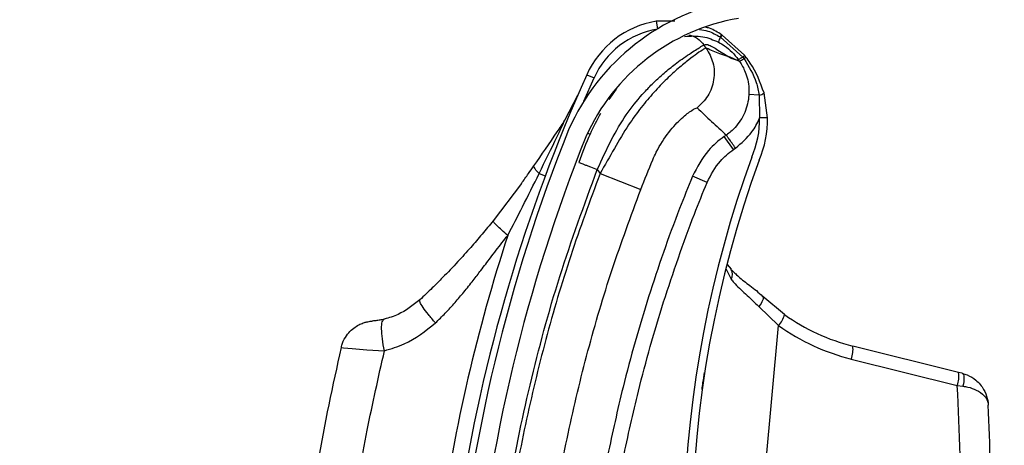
# Model space of a CAD drawing. Header units: inches. Extents: x 170 to 284, y 215 to 248.
# Tile 492 of 656: x 210.7682 to 210.8956, y 224.7113 to 224.7663. Entities that reach past the tile are written whole.
import ezdxf

# ---------------------------------------------------------------- set-up
doc = ezdxf.new("R2010")
doc.units = ezdxf.units.IN
doc.header["$LTSCALE"] = 0.25
doc.header["$MEASUREMENT"] = 0
doc.layers.add('RH FRONT OF HOOD', color=7, linetype='Continuous')
pattern_1 = [(45, (200.7563139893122, 218.4993357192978), (-0.03026527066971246, 0.03026527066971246), [])]

msp = doc.modelspace()

# ---------------------------------------------------------------- hatches: boundary and pattern name
at = {"layer": 'RH FRONT OF HOOD'}
h = msp.add_hatch(dxfattribs=at)
h.set_pattern_fill('ANSI31', color=256, scale=0.34241245, angle=2.8e-322, style=0)
h.set_pattern_definition([(45, (200.7896657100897, 218.4993357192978), (-0.03026527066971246, 0.03026527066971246), [])])
edge = h.paths.add_edge_path(flags=0)
edge.add_arc((211.0763061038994, 224.3915581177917), 0.021400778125, 89.9999999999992, 390.52248781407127, ccw=False)
edge.add_line((211.0763061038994, 224.4129588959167), (211.1490687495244, 224.4129588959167))
edge.add_arc((211.1490687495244, 224.8238538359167), 0.4108949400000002, 270, 450.0000000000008)
edge.add_line((211.1490687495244, 225.2347487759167), (210.6654111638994, 225.2347487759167))
edge.add_arc((210.6654111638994, 225.2390289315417), 0.004280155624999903, 180.0000000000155, 269.9999999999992, ccw=False)
edge.add_line((210.6611310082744, 225.2390289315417), (210.6611310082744, 225.2818304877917))
edge.add_arc((210.6654111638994, 225.2818304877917), 0.004280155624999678, 360, 540, ccw=False)
edge.add_line((210.6696913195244, 225.2818304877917), (210.6696913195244, 225.2390289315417))
edge.add_line((210.6696913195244, 225.2390289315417), (210.6664589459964, 225.2390289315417))
edge.add_line((210.6664589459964, 225.2390289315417), (210.6664589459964, 225.2818304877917))
edge.add_arc((210.6654111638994, 225.2818304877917), 0.001047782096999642, 360, 540.0000000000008)
edge.add_line((210.6643633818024, 225.2818304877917), (210.6643633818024, 225.2390289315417))
edge.add_arc((210.6654111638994, 225.2390289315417), 0.001047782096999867, 180, 270)
edge.add_line((210.6654111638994, 225.2379811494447), (211.1490687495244, 225.2379811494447))
edge.add_arc((211.1490687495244, 224.8238538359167), 0.4141273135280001, 269.9999999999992, 450, ccw=False)
edge.add_line((211.1490687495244, 224.4097265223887), (211.0763061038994, 224.4097265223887))
edge.add_arc((211.0763061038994, 224.3915581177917), 0.018168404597, 450.0000000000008, 750.5224878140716)
edge.add_arc((211.0910543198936, 224.4002532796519), 0.001047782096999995, 390.5224878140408, 495.0000000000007)
edge.add_line((211.0903134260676, 224.4009941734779), (211.0816182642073, 224.3922990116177))
edge.add_line((211.0816182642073, 224.3922990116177), (211.0793326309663, 224.3945846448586))
edge.add_line((211.0793326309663, 224.3945846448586), (211.0880277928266, 224.4032798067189))
edge.add_arc((211.0910543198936, 224.4002532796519), 0.004280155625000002, 390.522487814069, 495.0000000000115, ccw=False)
h = msp.add_hatch(dxfattribs=at)
h.set_pattern_fill('ANSI31', color=256, scale=0.34241245, style=0)
h.set_pattern_definition(pattern_1)
edge = h.paths.add_edge_path(flags=0)
edge.add_line((211.1157170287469, 225.2304686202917), (210.7733045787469, 225.2304686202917))
edge.add_line((210.7733045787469, 225.2304686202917), (210.7733045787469, 225.2347487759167))
edge.add_line((210.7733045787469, 225.2347487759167), (211.1157170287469, 225.2347487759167))
edge.add_arc((211.1157170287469, 224.8238538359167), 0.4108949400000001, 269.9999999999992, 450, ccw=False)
edge.add_line((211.1157170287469, 224.4129588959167), (211.0429543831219, 224.4129588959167))
edge.add_line((211.0429543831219, 224.4129588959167), (211.0429543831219, 224.4172390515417))
edge.add_line((211.0429543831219, 224.4172390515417), (211.1157170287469, 224.4172390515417))
edge.add_arc((211.1157170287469, 224.8238538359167), 0.406614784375, 270, 450.0000000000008)
h = msp.add_hatch(dxfattribs=at)
h.set_pattern_fill('ANSI31', color=256, scale=0.34241245, angle=2.8e-322, style=0)
h.set_pattern_definition(pattern_1)
edge = h.paths.add_edge_path(flags=0)
edge.add_arc((210.8466826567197, 224.5981399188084), 0.001712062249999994, 444.6973270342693, 466.907747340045)
edge.add_line((210.846184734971, 224.5997779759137), (210.8454826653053, 224.6020876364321))
edge.add_arc((210.8466826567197, 224.5981399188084), 0.004126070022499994, 444.69732703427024, 466.9077473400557, ccw=False)
edge.add_arc((210.8458598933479, 224.5892752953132), 0.01302879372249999, 396.1734944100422, 444.6973270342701, ccw=False)
edge.add_arc((210.8413410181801, 224.586530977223), 0.01830194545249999, 354.69732703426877, 394.7587000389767, ccw=False)
edge.add_arc((210.8478531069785, 224.5859265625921), 0.01176186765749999, 286.83818472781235, 354.69732703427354, ccw=False)
edge.add_arc((210.8458693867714, 224.5893775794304), 0.01566536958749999, 229.9543950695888, 290.12812684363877, ccw=False)
edge.add_arc((210.8518358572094, 224.5969738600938), 0.02532140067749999, 207.5515752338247, 230.6782603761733, ccw=False)
edge.add_arc((210.8431327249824, 224.5913853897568), 0.01504902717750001, 166.8530453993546, 204.011976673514, ccw=False)
edge.add_arc((210.8553856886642, 224.5889069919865), 0.02754708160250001, 448.00583017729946, 527.6299007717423, ccw=False)
edge.add_arc((210.8554820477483, 224.6251434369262), 0.008748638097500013, 275.6559459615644, 422.6387592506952)
edge.add_arc((210.8810192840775, 224.685394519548), 0.05672062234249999, 174.2679627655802, 247.7072267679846, ccw=False)
edge.add_arc((211.0387841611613, 224.6719552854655), 0.2150521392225, 518.1233546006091, 534.9033806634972, ccw=False)
edge.add_arc((210.8655951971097, 224.7404032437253), 0.02884824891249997, 459.8561705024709, 516.1110838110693, ccw=False)
edge.add_arc((210.8533842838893, 224.7963173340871), 0.0284373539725, 284.8179209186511, 338.4163946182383)
edge.add_arc((210.8657837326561, 224.7909711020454), 0.01494630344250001, 339.9887678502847, 395.2445191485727)
edge.add_arc((210.8622065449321, 224.7894805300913), 0.0187470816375, 392.6552015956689, 426.1369430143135)
edge.add_arc((210.8648688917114, 224.7940821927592), 0.0134739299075, 428.5748844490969, 466.9709727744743)
edge.add_arc((210.862960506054, 224.8013089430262), 0.006011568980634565, 469.6798596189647, 490.4149006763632)
edge.add_arc((210.8720407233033, 224.793175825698), 0.01816498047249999, 495.5965871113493, 534.6973270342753)
edge.add_arc((210.8648467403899, 224.7938435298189), 0.01094007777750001, 534.6973270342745, 624.6973270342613)
edge.add_arc((210.8640081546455, 224.7848084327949), 0.001866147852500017, 264.6973270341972, 280.3395734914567)
edge.add_line((210.86434309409, 224.7829725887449), (210.8647763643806, 224.7805977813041))
edge.add_arc((210.8640081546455, 224.7848084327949), 0.004280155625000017, 264.6973270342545, 280.3395734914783, ccw=False)
edge.add_arc((210.8648467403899, 224.7938435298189), 0.01335408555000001, 174.697327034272, 264.69732703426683, ccw=False)
edge.add_arc((210.8720407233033, 224.793175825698), 0.020578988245, 495.30868534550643, 534.6973270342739, ccw=False)
edge.add_arc((210.862960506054, 224.8013089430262), 0.008425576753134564, 469.27499422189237, 491.1970379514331, ccw=False)
edge.add_arc((210.8648688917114, 224.7940821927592), 0.01588793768, 428.3876292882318, 467.16790772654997, ccw=False)
edge.add_arc((210.8622065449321, 224.7894805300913), 0.02116108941, 392.8018578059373, 426.2744987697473, ccw=False)
edge.add_arc((210.8657837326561, 224.7909711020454), 0.01736031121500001, 339.8775751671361, 395.06318035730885, ccw=False)
edge.add_arc((210.8533842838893, 224.7963173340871), 0.030851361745, 284.61548432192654, 338.4768646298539, ccw=False)
edge.add_arc((210.8655951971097, 224.7404032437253), 0.02643424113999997, 459.6390365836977, 516.0209401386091)
edge.add_arc((211.0387841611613, 224.6719552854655), 0.21263813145, 518.1349954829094, 534.9070165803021)
edge.add_arc((210.8810192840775, 224.685394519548), 0.05430661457, 534.2539536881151, 607.8118618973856)
edge.add_arc((210.8554820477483, 224.6251434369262), 0.01116264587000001, 274.7583659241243, 423.2264142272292, ccw=False)
edge.add_arc((210.8553856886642, 224.5889069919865), 0.02513307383, 447.6687272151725, 527.6679848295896)
edge.add_arc((210.8431327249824, 224.5913853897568), 0.01263501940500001, 526.7803743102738, 563.6800238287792)
edge.add_arc((210.8518358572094, 224.5969738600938), 0.022907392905, 207.7416333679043, 230.7170422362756)
edge.add_arc((210.8458693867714, 224.5893775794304), 0.01325136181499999, 229.8895674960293, 290.4325768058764)
edge.add_arc((210.8478531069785, 224.5859265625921), 0.009347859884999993, 286.4198511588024, 354.6973270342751)
edge.add_arc((210.8413410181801, 224.586530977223), 0.01588793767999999, 354.6973270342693, 394.6495059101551)
edge.add_arc((210.8458598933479, 224.5892752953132), 0.01061478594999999, 396.3318283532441, 444.6973270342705)

# ---------------------------------------------------------------- linework, layer by layer
for p, q in [((210.8529447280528, 224.7661185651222), (210.8505325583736, 224.7660918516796)), ((210.8505325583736, 224.7660918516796), (210.8506959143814, 224.765106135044)), ((210.8587846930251, 224.7640647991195), (210.8587856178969, 224.7640642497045)), ((210.8587856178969, 224.7640642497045), (210.8588447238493, 224.7640288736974)), ((210.8588447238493, 224.7640288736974), (210.8588455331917, 224.7640283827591)), ((210.8588455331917, 224.7640283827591), (210.861724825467, 224.7614669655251)), ((210.8589929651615, 224.7643366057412), (210.858992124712, 224.7643371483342)), ((210.8590512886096, 224.7642987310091), (210.8589929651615, 224.7643366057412)), ((210.8590521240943, 224.7642981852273), (210.8590512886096, 224.7642987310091)), ((210.8619653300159, 224.7616941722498), (210.8590521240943, 224.7642981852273)), ((210.8570194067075, 224.7626196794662), (210.8567111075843, 224.7630614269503)), ((210.8585978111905, 224.7633916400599), (210.8585985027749, 224.7633912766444)), ((210.8613145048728, 224.7608995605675), (210.8604178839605, 224.7613167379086)), ((210.861724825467, 224.7614669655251), (210.8618952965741, 224.7612446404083)), ((210.8411805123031, 224.7557702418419), (210.8424984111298, 224.7587619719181)), ((210.8415615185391, 224.7591832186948), (210.8424984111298, 224.7587619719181)), ((210.8453413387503, 224.7573348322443), (210.8444180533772, 224.7559755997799)), ((210.838737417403, 224.753303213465), (210.8403996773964, 224.7565525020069)), ((210.8638566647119, 224.7565381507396), (210.8625241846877, 224.7566124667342)), ((210.8638566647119, 224.7565381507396), (210.8639183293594, 224.7536081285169)), ((210.8649454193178, 224.7536255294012), (210.864488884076, 224.756828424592)), ((210.8649454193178, 224.7536255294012), (210.8639183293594, 224.7536081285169)), ((210.8416667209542, 224.7516369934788), (210.8419843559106, 224.7515062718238)), ((210.8596142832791, 224.7513904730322), (210.8593479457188, 224.751204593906)), ((210.8605230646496, 224.7495208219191), (210.8593479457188, 224.751204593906)), ((210.8605230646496, 224.7495208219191), (210.8607894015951, 224.7497067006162)), ((210.8353997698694, 224.7464169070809), (210.8361942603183, 224.7461204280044)), ((210.8429177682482, 224.7469325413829), (210.8432837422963, 224.7464081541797)), ((210.8432837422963, 224.7464081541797), (210.8485475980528, 224.7443648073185)), ((210.8571198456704, 224.7452773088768), (210.8552210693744, 224.7460587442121)), ((210.8331029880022, 224.7451283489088), (210.8294566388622, 224.7403182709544)), ((210.8597146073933, 224.7346622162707), (210.860253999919, 224.7340520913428)), ((210.8595554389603, 224.7341417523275), (210.8602330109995, 224.7327680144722)), ((210.8671474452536, 224.7281887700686), (210.8643111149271, 224.7305282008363)), ((210.8638018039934, 224.7292254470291), (210.8663766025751, 224.7267736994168)), ((210.8603306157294, 224.6616329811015), (210.8663766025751, 224.7267736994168)), ((210.8896519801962, 224.7207231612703), (210.8759606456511, 224.7241311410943)), ((210.8757696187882, 224.7224491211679), (210.8894609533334, 224.7190411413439)), ((210.890115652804, 224.7206077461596), (210.8896519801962, 224.7207231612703)), ((210.8894609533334, 224.7190411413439), (210.8902087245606, 224.7189446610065))]:
    msp.add_line(p, q, dxfattribs=at)
at = {"layer": 'RH FRONT OF HOOD', "flags": 128}
for points in [[(210.8643111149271, 224.7305282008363), (210.864360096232, 224.7304492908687), (210.864375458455, 224.7303386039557), (210.8643567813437, 224.730199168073), (210.8643045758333, 224.7300347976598), (210.8642202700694, 224.7298499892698), (210.8641061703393, 224.7296497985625), (210.8639653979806, 224.7294397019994), (210.8638018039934, 224.7292254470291)], [(210.8098194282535, 224.7239266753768), (210.8101161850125, 224.7238994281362), (210.8112296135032, 224.7237954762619), (210.8131186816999, 224.7236485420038), (210.8153967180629, 224.7235266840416), (210.8153967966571, 224.723526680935), (210.8153967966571, 224.723526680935)], [(210.890115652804, 224.7206077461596), (210.8901976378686, 224.7205564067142), (210.8902622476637, 224.7204486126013), (210.8903072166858, 224.7202881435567), (210.8903309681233, 224.7200806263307), (210.8903326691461, 224.7198333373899), (210.8903122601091, 224.7195549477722), (210.8902704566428, 224.7192552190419), (210.8902087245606, 224.7189446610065)]]:
    msp.add_lwpolyline(points, dxfattribs=at)
at = {"layer": 'RH FRONT OF HOOD'}
for centre, radius, start, end in [((210.8655951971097, 224.7404032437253), 0.02884824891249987, 99.85617050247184, 156.1110838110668), ((210.8655951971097, 224.7404032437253), 0.02643424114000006, 99.63903658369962, 156.0209401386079), ((210.8524919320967, 224.7542686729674), 0.01198443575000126, 99.40971243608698, 155.7903057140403), ((210.8524919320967, 224.7542686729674), 0.01095719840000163, 99.40971243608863, 155.7903057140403), ((210.8607965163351, 224.7629061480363), 0.002251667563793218, 150.0912822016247, 167.5484228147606), ((210.8607989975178, 224.7629045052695), 0.002253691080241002, 150.0870920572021, 167.5264726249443), ((210.8601252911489, 224.7632589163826), 0.001564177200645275, 136.4230212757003, 148.9883790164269), ((210.8601295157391, 224.7632562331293), 0.001568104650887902, 136.4515936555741, 148.9836736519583), ((210.8602223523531, 224.7631883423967), 0.001613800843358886, 136.5234197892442, 148.6114164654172), ((210.8602215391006, 224.7631887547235), 0.001611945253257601, 136.5078097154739, 148.6087849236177), ((211.038621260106, 224.6705809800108), 0.2160622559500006, 155.7903057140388, 171.2570491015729), ((210.8636268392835, 224.7578723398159), 0.001353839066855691, 279.7737668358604, 309.5492284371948), ((210.8519356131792, 224.7534051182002), 0.01198443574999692, 336.0384245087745, 0.9706081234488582), ((210.8519356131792, 224.7534051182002), 0.01301167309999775, 336.1998852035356, 0.9706081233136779), ((211.0387841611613, 224.6719552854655), 0.2150521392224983, 158.1233546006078, 174.903380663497), ((211.0387841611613, 224.6719552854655), 0.2126381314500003, 158.1349954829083, 174.9070165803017), ((211.0006347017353, 224.6985052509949), 0.1465525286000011, 160.0379454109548, 196.7159020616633), ((211.0006347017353, 224.6985052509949), 0.1455252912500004, 160.0517516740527, 198.56787730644), ((211.038621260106, 224.6705809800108), 0.2180957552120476, 161.8765502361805, 171.950900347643), ((210.859296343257, 224.7333862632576), 0.001122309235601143, 326.5731404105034, 34.64416164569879), ((210.8636614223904, 224.7291702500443), 0.003621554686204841, 318.5668035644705, 344.2755833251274), ((210.882246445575, 224.7493839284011), 0.02602334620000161, 234.5347002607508, 256.0222754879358), ((210.8824689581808, 224.7493632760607), 0.02773540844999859, 234.5347002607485, 256.0222754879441), ((210.8725723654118, 224.723664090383), 0.003420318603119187, 339.1930064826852, 7.848363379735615), ((210.8862636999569, 224.720256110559), 0.003420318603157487, 339.1930064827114, 7.848363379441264), ((210.6758752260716, 224.7056073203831), 0.2140077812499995, 358.7794825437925, 3.598970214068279), ((210.6752966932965, 224.7056610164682), 0.2184591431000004, 358.7794825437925, 2.846357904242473)]:
    msp.add_arc(centre, radius, start, end, dxfattribs=at)
for points, knots in [([(210.8561472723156, 224.7650335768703), (210.856513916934, 224.7649780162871), (210.8574533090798, 224.7648356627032), (210.8582804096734, 224.7643567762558), (210.8587846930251, 224.7640647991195)], [0, 0, 0, 0, 0.3902998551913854, 1, 1, 1, 1]), ([(210.858992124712, 224.7643371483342), (210.8584952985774, 224.7646626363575), (210.8578412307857, 224.7650911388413), (210.8570939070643, 224.7652887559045), (210.8569142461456, 224.7653362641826)], [0, 0, 0, 0, 0.7595942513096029, 1, 1, 1, 1]), ([(210.8541883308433, 224.7641394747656), (210.8549877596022, 224.764189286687), (210.8565207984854, 224.7642848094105), (210.857925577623, 224.7636807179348), (210.8585978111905, 224.7633916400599)], [0, 0, 0, 0, 0.521466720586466, 1, 1, 1, 1]), ([(210.8547807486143, 224.7643155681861), (210.8549674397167, 224.7642698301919), (210.8553557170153, 224.7641747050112), (210.8560615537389, 224.763805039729), (210.8564552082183, 224.7633543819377), (210.8567111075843, 224.7630614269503)], [0, 0, 0, 0, 0.2447599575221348, 0.5090480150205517, 1, 1, 1, 1]), ([(210.8429177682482, 224.7469325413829), (210.8435169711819, 224.748239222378), (210.8446481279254, 224.7507059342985), (210.8465792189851, 224.7540326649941), (210.8483976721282, 224.7562861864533), (210.849881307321, 224.7578585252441), (210.8508886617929, 224.7588128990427), (210.8517534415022, 224.7595646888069), (210.8524803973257, 224.7601599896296), (210.8532862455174, 224.7607832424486), (210.8541835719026, 224.7614287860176), (210.8553919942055, 224.762228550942), (210.8564480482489, 224.7628937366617), (210.8566286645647, 224.7630088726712), (210.8567111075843, 224.7630614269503)], [0, 0, 0, 0, 0.1307156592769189, 0.2467609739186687, 0.3577928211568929, 0.4170971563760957, 0.4791482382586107, 0.5177152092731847, 0.559089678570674, 0.6032945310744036, 0.6633484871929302, 0.7353692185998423, 0.8792082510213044, 1, 1, 1, 1]), ([(210.8570194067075, 224.7626196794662), (210.8569374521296, 224.7625954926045), (210.8567708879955, 224.7625463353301), (210.8559285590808, 224.7620031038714), (210.8547849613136, 224.7611620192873), (210.853447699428, 224.7600673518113), (210.8519030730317, 224.7586581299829), (210.8502646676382, 224.756967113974), (210.8485836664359, 224.7549787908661), (210.8468257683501, 224.7525764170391), (210.8451114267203, 224.7496459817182), (210.8438981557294, 224.7474966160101), (210.8432837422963, 224.7464081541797)], [0, 0, 0, 0, 0.1094013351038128, 0.2223468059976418, 0.3151791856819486, 0.4102231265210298, 0.5012749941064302, 0.5946006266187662, 0.6834485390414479, 0.774533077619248, 0.8858211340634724, 1, 1, 1, 1]), ([(210.8570194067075, 224.7626196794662), (210.8573537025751, 224.7620103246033), (210.858048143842, 224.7607444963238), (210.8581002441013, 224.7585050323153), (210.8573735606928, 224.7563857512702), (210.8563288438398, 224.7553883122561), (210.8558259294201, 224.7549081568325)], [0, 0, 0, 0, 0.2406941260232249, 0.4999999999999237, 0.7593058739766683, 1, 1, 1, 1]), ([(210.8567111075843, 224.7630614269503), (210.856821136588, 224.7630910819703), (210.8570521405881, 224.7631533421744), (210.857633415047, 224.7629045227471), (210.8583526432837, 224.7624882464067), (210.8591102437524, 224.7620019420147), (210.8598666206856, 224.7615228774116), (210.8602741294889, 224.7613262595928), (210.860480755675, 224.7612265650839)], [0, 0, 0, 0, 0.1574760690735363, 0.330618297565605, 0.4911886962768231, 0.6742546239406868, 0.834831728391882, 1, 1, 1, 1]), ([(210.8604178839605, 224.7613167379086), (210.8602134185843, 224.7613941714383), (210.8596495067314, 224.7616077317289), (210.8586051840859, 224.7619151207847), (210.8576206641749, 224.7623525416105), (210.8570194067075, 224.7626196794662)], [0, 0, 0, 0, 0.1812946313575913, 0.50000735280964, 1, 1, 1, 1]), ([(210.8585985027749, 224.7633912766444), (210.8588650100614, 224.7632377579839), (210.8598497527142, 224.7626705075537), (210.8606693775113, 224.7618257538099), (210.8611429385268, 224.761145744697), (210.8611429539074, 224.7611457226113)], [0, 0, 0, 0, 0.2706300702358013, 0.9999763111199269, 1, 1, 1, 1]), ([(210.860480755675, 224.7612265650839), (210.8605715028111, 224.7611923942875), (210.8607539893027, 224.761123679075), (210.8609792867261, 224.7610902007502), (210.8610883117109, 224.7611274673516), (210.8611427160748, 224.7611460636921)], [0, 0, 0, 0, 0.3313600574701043, 0.6663431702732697, 0.9999999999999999, 0.9999999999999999, 0.9999999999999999, 0.9999999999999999]), ([(210.861724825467, 224.7614669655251), (210.8617037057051, 224.7614536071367), (210.86157679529, 224.7613733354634), (210.861380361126, 224.7612540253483), (210.861195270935, 224.7611525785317), (210.8611603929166, 224.7611480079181), (210.8611429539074, 224.7611457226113)], [0, 0, 0, 0, 0.06239373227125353, 0.3749291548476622, 0.6874645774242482, 1, 1, 1, 1]), ([(210.8618952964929, 224.7612446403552), (210.8618739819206, 224.7612307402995), (210.8617459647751, 224.761147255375), (210.8615483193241, 224.7610219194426), (210.8613635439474, 224.7609126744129), (210.8613308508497, 224.7609039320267), (210.8613145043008, 224.7608995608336)], [0, 0, 0, 0, 0.06242876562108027, 0.3749525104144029, 0.6874762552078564, 1, 1, 1, 1]), ([(210.8618955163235, 224.7612443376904), (210.8625149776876, 224.7602546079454), (210.8634363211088, 224.7587825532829), (210.8637529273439, 224.7570920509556), (210.8638566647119, 224.7565381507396)], [0, 0, 0, 0, 0.6723457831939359, 1, 1, 1, 1]), ([(210.8621499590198, 224.7614655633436), (210.8621499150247, 224.7614656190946), (210.8620892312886, 224.7615425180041), (210.8620272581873, 224.7616183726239), (210.8619653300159, 224.7616941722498)], [0, 0, 0, 0, 0.0007249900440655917, 1, 1, 1, 1]), ([(210.864488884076, 224.756828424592), (210.8639979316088, 224.7581752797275), (210.8633970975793, 224.7598235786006), (210.8623427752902, 224.7612117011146), (210.8621499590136, 224.7614655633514)], [0, 0, 0, 0, 0.8171182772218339, 1, 1, 1, 1]), ([(210.861142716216, 224.7611460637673), (210.8611854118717, 224.761084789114), (210.8612426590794, 224.7610026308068), (210.8612999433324, 224.7609204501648), (210.8613145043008, 224.7608995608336)], [0, 0, 0, 0, 0.7458120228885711, 1, 1, 1, 1]), ([(210.8613117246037, 224.7609035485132), (210.8613117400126, 224.7609035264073), (210.8616086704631, 224.7604775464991), (210.8621942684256, 224.7593849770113), (210.862547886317, 224.757886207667), (210.8625293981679, 224.7568926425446), (210.8625241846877, 224.7566124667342)], [0, 0, 0, 0, 1.782673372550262e-05, 0.343520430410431, 0.8148790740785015, 1, 1, 1, 1]), ([(210.8625241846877, 224.7566124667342), (210.8625228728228, 224.7565901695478), (210.862476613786, 224.7558039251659), (210.8621077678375, 224.7542598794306), (210.8609865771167, 224.7525194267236), (210.8600254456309, 224.7516775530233), (210.8596141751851, 224.7513903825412), (210.8596141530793, 224.7513903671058)], [0, 0, 0, 0, 0.01087401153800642, 0.3834398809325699, 0.755811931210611, 0.9999868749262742, 1, 1, 1, 1]), ([(210.8500854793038, 224.7481722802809), (210.8500854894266, 224.7481723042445), (210.8502320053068, 224.7485191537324), (210.8508592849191, 224.7498731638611), (210.8522324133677, 224.7519578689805), (210.8539365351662, 224.7537111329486), (210.8553881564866, 224.7547932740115), (210.8556698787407, 224.7548672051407), (210.8558259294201, 224.7549081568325)], [0, 0, 0, 0, 4.497367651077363e-06, 0.06509473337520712, 0.2616701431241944, 0.4753105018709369, 0.7093656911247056, 1, 1, 1, 1]), ([(210.8558259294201, 224.7549081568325), (210.8564473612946, 224.7543190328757), (210.8576902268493, 224.7531407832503), (210.8589728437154, 224.7519738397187), (210.8596141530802, 224.7513903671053)], [0, 0, 0, 0, 0.4999992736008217, 1, 1, 1, 1]), ([(210.843321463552, 224.7541958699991), (210.8428638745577, 224.7533165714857), (210.8418169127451, 224.7513047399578), (210.8409905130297, 224.749104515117), (210.8405253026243, 224.7478659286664)], [0, 0, 0, 0, 0.4370636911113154, 1, 1, 1, 1]), ([(210.8607894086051, 224.7497066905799), (210.8615545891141, 224.7503571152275), (210.8628216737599, 224.7514341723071), (210.8636391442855, 224.7529385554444), (210.86390426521, 224.7535743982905), (210.8639183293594, 224.7536081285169)], [0, 0, 0, 0, 0.590781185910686, 0.9782917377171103, 1, 1, 1, 1]), ([(210.8347158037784, 224.7473991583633), (210.8357253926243, 224.7488523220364), (210.8370732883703, 224.7507924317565), (210.8384035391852, 224.7527994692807), (210.838737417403, 224.753303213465)], [0, 0, 0, 0, 0.749011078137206, 1, 1, 1, 1]), ([(210.8353997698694, 224.7464169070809), (210.8361793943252, 224.7480165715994), (210.8372961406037, 224.7503079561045), (210.8384032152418, 224.7526086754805), (210.838737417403, 224.753303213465)], [0, 0, 0, 0, 0.6981213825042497, 1, 1, 1, 1]), ([(210.8593479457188, 224.751204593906), (210.8593479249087, 224.7512045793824), (210.8586027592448, 224.7506845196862), (210.8568846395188, 224.7492134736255), (210.8558388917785, 224.7472303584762), (210.8552210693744, 224.7460587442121)], [0, 0, 0, 0, 1.142795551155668e-05, 0.4092118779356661, 1, 1, 1, 1]), ([(210.8571198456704, 224.7452773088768), (210.8576237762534, 224.7462521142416), (210.8584776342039, 224.7479038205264), (210.8599284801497, 224.7490507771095), (210.8605230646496, 224.7495208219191)], [0, 0, 0, 0, 0.590180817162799, 1, 1, 1, 1]), ([(210.8331006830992, 224.7451251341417), (210.8331006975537, 224.7451251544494), (210.8334059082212, 224.7455539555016), (210.8339455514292, 224.7463073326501), (210.8344852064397, 224.7470698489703), (210.8347157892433, 224.747399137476), (210.8347158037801, 224.7473991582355)], [0, 0, 0, 0, 2.704369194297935e-05, 0.5710314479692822, 0.9999729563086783, 1, 1, 1, 1]), ([(210.8353997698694, 224.7464169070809), (210.8352794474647, 224.746540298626), (210.8350360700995, 224.7467898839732), (210.8348103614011, 224.7471023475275), (210.83472361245, 224.7472961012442), (210.8347172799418, 224.7473796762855), (210.8347158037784, 224.7473991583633)], [0, 0, 0, 0, 0.2979480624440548, 0.6026626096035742, 0.9073771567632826, 1, 1, 1, 1]), ([(210.8405253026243, 224.7478659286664), (210.8405572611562, 224.7478534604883), (210.8406064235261, 224.7478342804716), (210.8409047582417, 224.7477178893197), (210.841213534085, 224.7475974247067), (210.8415968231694, 224.747447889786), (210.8421538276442, 224.7472305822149), (210.8426168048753, 224.747049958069), (210.8429177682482, 224.7469325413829)], [0, 0, 0, 0, 0.2394568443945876, 0.3683606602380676, 0.499999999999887, 0.6316393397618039, 0.7605431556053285, 1, 1, 1, 1]), ([(210.8485475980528, 224.7443648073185), (210.8490558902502, 224.7456479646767), (210.8495641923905, 224.7469311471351), (210.8500854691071, 224.7481722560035), (210.8500854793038, 224.7481722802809)], [0, 0, 0, 0, 0.9999804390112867, 1, 1, 1, 1]), ([(210.829570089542, 224.6908997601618), (210.8301079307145, 224.695625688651), (210.8311864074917, 224.7051020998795), (210.8341114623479, 224.7192010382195), (210.8378801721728, 224.7332223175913), (210.8412358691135, 224.7423551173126), (210.8429177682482, 224.7469325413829)], [0, 0, 0, 0, 0.2468628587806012, 0.4950083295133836, 0.7468945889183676, 1, 1, 1, 1]), ([(210.8432837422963, 224.7464081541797), (210.8419783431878, 224.7428835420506), (210.8393637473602, 224.7358240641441), (210.8361707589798, 224.724992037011), (210.8335330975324, 224.7140061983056), (210.8315129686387, 224.7031778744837), (210.8306492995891, 224.6959790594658), (210.8302346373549, 224.6925227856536)], [0, 0, 0, 0, 0.2027568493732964, 0.4061035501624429, 0.6088604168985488, 0.8122072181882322, 1, 1, 1, 1]), ([(210.8313455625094, 224.7384230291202), (210.8319855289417, 224.7396605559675), (210.83336001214, 224.7423184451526), (210.8346893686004, 224.7449895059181), (210.8353997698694, 224.7464169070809)], [0, 0, 0, 0, 0.4656051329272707, 1, 1, 1, 1]), ([(210.8552210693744, 224.7460587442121), (210.8546627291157, 224.7446751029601), (210.8525955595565, 224.7395523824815), (210.8494508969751, 224.7305062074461), (210.846384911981, 224.7198345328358), (210.8448891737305, 224.7129309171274), (210.8442505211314, 224.7099832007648)], [0, 0, 0, 0, 0.1185397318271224, 0.4388752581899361, 0.7604101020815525, 1, 1, 1, 1]), ([(210.8462628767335, 224.7095752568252), (210.8468949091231, 224.7124924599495), (210.848371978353, 224.7193100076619), (210.85140489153, 224.7298715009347), (210.854515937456, 224.7388244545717), (210.8565672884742, 224.7439079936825), (210.8571198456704, 224.7452773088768)], [0, 0, 0, 0, 0.2395900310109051, 0.559925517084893, 0.8814604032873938, 1, 1, 1, 1]), ([(210.8358501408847, 224.6919316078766), (210.8358501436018, 224.6919316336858), (210.8362047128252, 224.6952996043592), (210.837117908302, 224.7022918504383), (210.8390521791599, 224.7128313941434), (210.8416251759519, 224.7235153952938), (210.8447314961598, 224.7340607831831), (210.8472755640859, 224.7409301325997), (210.8485475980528, 224.7443648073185)], [0, 0, 0, 0, 1.439079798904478e-06, 0.1877923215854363, 0.3908439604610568, 0.5938956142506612, 0.7969478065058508, 1, 1, 1, 1]), ([(210.8294566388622, 224.7403182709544), (210.8289780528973, 224.7397326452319), (210.8280248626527, 224.7385662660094), (210.8265011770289, 224.736806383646), (210.8248094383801, 224.7349359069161), (210.8231466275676, 224.7331959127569), (210.8215094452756, 224.7315561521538), (210.8205132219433, 224.7306094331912), (210.8199761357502, 224.7300990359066)], [0, 0, 0, 0, 0.1610961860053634, 0.3208521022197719, 0.5001076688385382, 0.7056749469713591, 0.8413228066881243, 1, 1, 1, 1]), ([(210.8313455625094, 224.7384230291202), (210.8310750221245, 224.738654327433), (210.8305178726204, 224.7391306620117), (210.8298817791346, 224.739733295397), (210.8294790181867, 224.7401729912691), (210.8294639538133, 224.7402707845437), (210.8294566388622, 224.7403182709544)], [0, 0, 0, 0, 0.2427897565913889, 0.5000000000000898, 0.757210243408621, 1, 1, 1, 1]), ([(210.8219972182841, 224.7271204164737), (210.8224223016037, 224.7275348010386), (210.8232978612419, 224.7283883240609), (210.8245110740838, 224.7297306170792), (210.8257082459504, 224.7311499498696), (210.826813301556, 224.7325359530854), (210.8279518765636, 224.7340179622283), (210.8291832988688, 224.7356422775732), (210.8303375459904, 224.7371499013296), (210.8310935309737, 224.7381047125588), (210.8313455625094, 224.7384230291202)], [0, 0, 0, 0, 0.1216476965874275, 0.2505622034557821, 0.3699476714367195, 0.5011532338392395, 0.6125555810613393, 0.7514486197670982, 0.9171375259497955, 1, 1, 1, 1]), ([(210.8602128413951, 224.734037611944), (210.8605283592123, 224.7337227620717), (210.8612085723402, 224.7330439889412), (210.8626731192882, 224.7319285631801), (210.8638431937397, 224.7310376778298), (210.8644093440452, 224.7304215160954), (210.8644644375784, 224.7303615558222)], [0, 0, 0, 0, 0.2839420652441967, 0.6121401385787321, 0.9622563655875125, 1, 1, 1, 1]), ([(210.8602330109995, 224.7327680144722), (210.8603501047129, 224.7326228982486), (210.8608811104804, 224.7319648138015), (210.8620797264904, 224.7308918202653), (210.8632224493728, 224.7297860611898), (210.8638018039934, 224.7292254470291)], [0, 0, 0, 0, 0.1223980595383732, 0.5550603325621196, 1, 1, 1, 1]), ([(210.8199761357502, 224.7300990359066), (210.819073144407, 224.7293883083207), (210.8176591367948, 224.7282753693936), (210.8159804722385, 224.7277854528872), (210.8153738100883, 224.7276083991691)], [0, 0, 0, 0, 0.6386043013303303, 1, 1, 1, 1]), ([(210.8098259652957, 224.7239256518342), (210.8098395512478, 224.7240312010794), (210.8099006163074, 224.7245056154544), (210.810291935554, 224.725232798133), (210.8108846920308, 224.7260160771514), (210.811547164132, 224.7265717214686), (210.8121862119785, 224.726939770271), (210.812750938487, 224.7271591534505), (210.8132001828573, 224.7272735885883), (210.8135070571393, 224.7273240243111), (210.8136761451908, 224.7273425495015), (210.8137422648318, 224.7273483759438), (210.8137571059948, 224.7273496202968), (210.8137656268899, 224.7273503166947), (210.8137685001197, 224.7273505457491), (210.8137699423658, 224.7273506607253)], [0, 0, 0, 0, 0.05652104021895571, 0.2540462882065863, 0.4273552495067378, 0.5794983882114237, 0.7104459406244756, 0.8185506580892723, 0.9012506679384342, 0.9564155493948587, 0.9850429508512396, 0.9903528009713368, 0.9934690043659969, 0.9967217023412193, 1, 1, 1, 1]), ([(210.8153738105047, 224.7276083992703), (210.8151646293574, 224.7275614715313), (210.8149310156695, 224.7275090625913), (210.8145146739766, 224.7274354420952), (210.8141337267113, 224.7273832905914), (210.8138303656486, 224.7273554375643), (210.8138009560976, 224.7273531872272), (210.8137878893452, 224.7273521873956)], [0, 0, 0, 0, 0.2111589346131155, 0.235822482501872, 0.5027141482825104, 0.7790543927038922, 1, 1, 1, 1]), ([(210.8153974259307, 224.7235268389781), (210.8162681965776, 224.7237837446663), (210.8186911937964, 224.7244986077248), (210.8207062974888, 224.7260966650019), (210.8219972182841, 224.7271204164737)], [0, 0, 0, 0, 0.3593774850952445, 1, 1, 1, 1]), ([(210.8048115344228, 224.6931446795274), (210.80539056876, 224.6984927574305), (210.8065112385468, 224.7088434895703), (210.8087457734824, 224.7190113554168), (210.8098257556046, 224.7239256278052)], [0, 0, 0, 0, 0.5166859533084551, 1, 1, 1, 1]), ([(210.8102952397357, 224.6926470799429), (210.8106258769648, 224.6958425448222), (210.8113404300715, 224.7027483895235), (210.8130260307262, 224.7130623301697), (210.8146239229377, 224.7201135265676), (210.8153973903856, 224.7235266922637)], [0, 0, 0, 0, 0.3076441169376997, 0.6648617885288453, 1, 1, 1, 1]), ([(210.856474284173, 224.7185099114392), (210.8565122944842, 224.7188126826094), (210.856605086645, 224.7195518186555), (210.8567169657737, 224.7202889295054), (210.8567830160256, 224.720724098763)], [0, 0, 0, 0, 0.4096284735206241, 0.9999999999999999, 0.9999999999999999, 0.9999999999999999, 0.9999999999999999]), ([(210.890115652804, 224.7206077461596), (210.8903333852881, 224.7205425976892), (210.8909772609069, 224.7203499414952), (210.8920162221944, 224.7197001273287), (210.8929143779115, 224.7186323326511), (210.8933225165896, 224.7176085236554), (210.8934431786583, 224.7169750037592), (210.8934719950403, 224.7167171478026), (210.8934808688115, 224.7166027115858), (210.8934841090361, 224.7165505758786), (210.8934855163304, 224.7165251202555), (210.8934860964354, 224.7165136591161), (210.8934863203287, 224.7165092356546)], [0, 0, 0, 0, 0.1104035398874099, 0.3264838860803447, 0.6076768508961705, 0.8402493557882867, 0.9291761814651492, 0.9682100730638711, 0.9856970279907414, 0.9935617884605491, 0.9975151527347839, 1, 1, 1, 1]), ([(210.8902087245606, 224.7189446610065), (210.8904245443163, 224.7189101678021), (210.8910626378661, 224.7188081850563), (210.8920850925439, 224.7184352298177), (210.8929586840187, 224.7178003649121), (210.8933448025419, 224.7171801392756), (210.8934524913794, 224.7167933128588), (210.8934761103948, 224.7166358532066), (210.8934827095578, 224.7165660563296), (210.8934849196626, 224.7165343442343), (210.8934858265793, 224.7165188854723), (210.8934861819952, 224.7165119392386), (210.8934863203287, 224.7165092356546)], [0, 0, 0, 0, 0.1103944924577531, 0.3263927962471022, 0.607532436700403, 0.8406078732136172, 0.9294984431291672, 0.96842492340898, 0.9858245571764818, 0.9936329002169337, 0.9975218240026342, 1, 1, 1, 1])]:
    msp.add_open_spline(points, degree=3, knots=knots, dxfattribs=at)
for points in [[(210.8619653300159, 224.7616941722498), (210.8619634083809, 224.7616899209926), (210.8619595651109, 224.7616814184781), (210.8619110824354, 224.7616337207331), (210.8618354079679, 224.7615641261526), (210.8617616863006, 224.761499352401), (210.861724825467, 224.7614669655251)], [(210.8621498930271, 224.76146564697), (210.862147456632, 224.761461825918), (210.8621425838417, 224.7614541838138), (210.8620909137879, 224.7614079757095), (210.8620110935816, 224.761339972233), (210.8619339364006, 224.7612763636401), (210.8618953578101, 224.7612445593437)], [(210.8607896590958, 224.7497068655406), (210.8606388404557, 224.7499227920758), (210.8603372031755, 224.7503546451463), (210.859953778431, 224.750903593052), (210.8596799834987, 224.7512955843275), (210.8596359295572, 224.7513586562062), (210.8596139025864, 224.7513901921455)], [(210.8219972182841, 224.7271204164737), (210.8216780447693, 224.7274892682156), (210.8210396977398, 224.7282269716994), (210.8203499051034, 224.729159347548), (210.8199359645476, 224.7298536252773), (210.8199627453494, 224.7300172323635), (210.8199761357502, 224.7300990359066)], [(210.8153974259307, 224.7235268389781), (210.8152953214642, 224.7240513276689), (210.8150911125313, 224.7251003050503), (210.8150001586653, 224.7264145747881), (210.8150780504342, 224.7273578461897), (210.815275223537, 224.7275248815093), (210.8153738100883, 224.7276083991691)]]:
    msp.add_open_spline(points, degree=3, dxfattribs=at)

doc.saveas('drawing.dxf')
